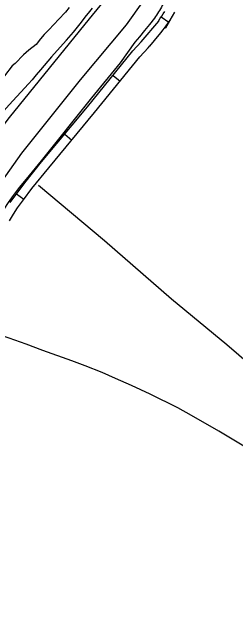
# Model space of a CAD drawing. Extents: x 3161665 to 3199565, y 885729 to 911164.
# Drawn here: x 3192135 to 3192869, y 903393 to 905376 of the extents above; entities that cross this region are included whole.
import ezdxf

# ---------------------------------------------------------------- set-up
doc = ezdxf.new("R2010")
doc.units = 0
for name, color, linetype in [('V-LEVE-TOET', 7, 'Continuous'), ('V-ROAD-CNTR', 7, 'Continuous'), ('V-SITE-VEGE', 7, 'Continuous'), ('V-TOPO-SHOR', 7, 'Continuous')]:
    doc.layers.add(name, color=color, linetype=linetype)

msp = doc.modelspace()

# ---------------------------------------------------------------- linework, layer by layer
at = {"layer": 'V-LEVE-TOET'}
for points in [[(3192647.6, 905440.8), (3192645.5, 905435.2), (3192643.2, 905429.6), (3192640.8, 905424.1), (3192638.4, 905418.6), (3192635.9, 905413.1), (3192633.2, 905407.7), (3192630.5, 905402.4), (3192627.6, 905397.1), (3192624.7, 905391.8), (3192621.7, 905386.6), (3192618.6, 905381.4), (3192615.4, 905376.3), (3192612.2, 905371.3), (3192608.8, 905366.3), (3192605.3, 905361.4), (3192601.8, 905356.5), (3192601.7, 905356.4)], [(3192397.4, 905388.5), (3192384.4, 905371.9), (3192378.2, 905364.4), (3192378.2, 905364.4), (3192356.8, 905337.3), (3192335, 905310.6), (3192312.6, 905284.3), (3192311.8, 905283.3), (3192311.8, 905283.3), (3192264.4, 905229.3), (3192227.7, 905186.1), (3192227.7, 905186.1), (3192214, 905170.1), (3192200.5, 905154.1), (3192189, 905140.2)], [(3192601.7, 905356.4), (3192585.8, 905335.8), (3192569.4, 905315.4), (3192552.8, 905295.3), (3192537.2, 905277.2)], [(3192537.2, 905277.2), (3192489.1, 905209.8), (3192395.4, 905094.9), (3192230.1, 904887.7), (3192180.9, 904828.3), (3192158.4, 904800.4), (3192138.6, 904774.5), (3192121.7, 904752), (3192107.5, 904729.6), (3192094.2, 904703.1), (3192069.9, 904644.3), (3192041.4, 904572.2)], [(3191704.6, 904514.9), (3191708, 904531.4), (3191713, 904542), (3191724.1, 904556), (3191733.5, 904562.1), (3191743.1, 904562.8), (3191758.9, 904559.3), (3191779.9, 904544.1), (3191791, 904535.7), (3191799.3, 904534.3), (3191806.3, 904538.1), (3191816.8, 904550.5), (3191833.8, 904596.9), (3191877.3, 904703.9), (3191893, 904742.8), (3191917.3, 904796.4), (3191935, 904831.6), (3191971.3, 904887.7), (3191996.3, 904922.1), (3192047, 904984.9), (3192125.1, 905071.8), (3192189, 905140.2)]]:
    msp.add_lwpolyline(points, dxfattribs=at)
at = {"layer": 'V-ROAD-CNTR'}
for p, q in [((3192624.2, 905360.2), (3192649, 905343.3)), ((3192466.2, 905168.3), (3192489.4, 905149.4)), ((3192307.5, 904975.3), (3192330.6, 904956.2)), ((3192149.8, 904780.4), (3192173.8, 904762.4))]:
    msp.add_line(p, q, dxfattribs=at)
for points in [[(3192566.2, 905414.3), (3192509.5, 905334.5), (3192358.8, 905154), (3192165.9, 904913.3), (3192100.6, 904820.9), (3192036.2, 904692.6), (3191980.8, 904579.7), (3191907.4, 904439.7), (3191858.7, 904366), (3191798.9, 904297.3), (3191662.2, 904179.9), (3191402.9, 903976.9), (3191082.9, 903724.2), (3190805.5, 903506.7), (3190668.2, 903392.6)], [(3192126.7, 904691.3), (3192139.3, 904713.3), (3192153, 904734), (3192172.2, 904760.3), (3192200.1, 904797.5), (3192255, 904865.4), (3192405.6, 905046.3), (3192554.5, 905229.3), (3192580.9, 905259), (3192586.5, 905265.4), (3192586.5, 905264.6), (3192618, 905301.9), (3192623.8, 905309.1), (3192629.5, 905316.3), (3192635.1, 905323.7), (3192640.6, 905331.2), (3192645.9, 905338.7), (3192651.1, 905346.4), (3192656.2, 905354.1), (3192638, 905323.8), (3192669, 905375.8)], [(3192128.4, 904751.2), (3192148.1, 904778.2), (3192176.4, 904815.9), (3192231.8, 904884.4), (3192382.5, 905065.4), (3192531.6, 905248.8), (3192558.4, 905278.8), (3192616.5, 905345.9), (3192616.5, 905346.7), (3192616.2, 905348.7), (3192621.3, 905355.8), (3192626.2, 905363), (3192630.9, 905370.3), (3192635.6, 905377.7)]]:
    msp.add_lwpolyline(points, dxfattribs=at)
at = {"layer": 'V-SITE-VEGE'}
msp.add_lwpolyline([(3192321.7, 905390.5), (3192309.7, 905375.4), (3192286.8, 905351.8), (3192272.6, 905336.7), (3192254, 905316.3), (3192239.8, 905302.3), (3192227.8, 905288.3), (3192213.5, 905270.1), (3192189.6, 905250.7), (3192172.1, 905235.7), (3192144.8, 905207.8), (3192135, 905199.2), (3192109.8, 905166.9)], dxfattribs=at)
at = {"layer": 'V-TOPO-SHOR'}
for points in [[(3193010.4, 906479.6), (3192796.8, 906316.6), (3192730.9, 906256.3), (3192701.5, 906221.8), (3192645.4, 906139.2), (3192612.3, 906063.8), (3192583.8, 906005.2), (3192569.4, 905935.9), (3192545.1, 905803.6), (3192501, 905525.6), (3192486.6, 905477.6), (3192467.9, 905451.9), (3192387.7, 905354.3), (3192124.9, 905030.6), (3192022.4, 904896.6), (3191976.9, 904814.1), (3191943, 904746.6), (3191918.8, 904665.8), (3191850, 904476.7), (3191838.5, 904479.4), (3191793.3, 904526.6), (3191688.6, 904622.8)], [(3192537.2, 905277.2), (3192489.1, 905209.8), (3192395.4, 905094.9), (3192230.1, 904887.7), (3192180.9, 904828.3), (3192158.4, 904800.4), (3192138.6, 904774.5), (3192121.7, 904752), (3192107.5, 904729.6), (3192094.2, 904703.1), (3192069.9, 904644.3), (3192041.4, 904572.2)], [(3193420.2, 903791.8), (3193315.4, 903881.5), (3193236.5, 903951.1), (3193151.8, 904021.2), (3193051.7, 904106.6), (3192918.2, 904217), (3192839.6, 904284.4), (3192657.8, 904434.7), (3192437.8, 904625.9), (3192221.7, 904807.5)], [(3193143, 903798.1), (3193024.4, 903871.4), (3192917.3, 903939.4), (3192813.7, 904001.5), (3192724.1, 904053.6), (3192678.3, 904077.8), (3192588.3, 904123.5), (3192526.5, 904151.5), (3192473.9, 904174.5), (3192430, 904193.9), (3192374.7, 904215.5), (3192330.5, 904232.6), (3192235.5, 904266.6), (3192180.6, 904286.9), (3192125.4, 904306.4), (3192077.2, 904322.2), (3192054.6, 904325), (3192005.6, 904332.9)]]:
    msp.add_lwpolyline(points, dxfattribs=at)

doc.saveas('drawing.dxf')
